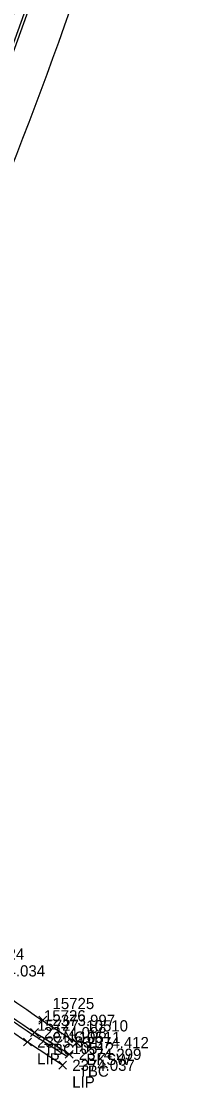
# Model space of a CAD drawing. Extents: x 2377639 to 2379738, y 729875 to 732734.
# Drawn here: x 2379386.2 to 2379415.8, y 731492.4 to 731682.9 of the extents above; entities that cross this region are included whole.
import ezdxf

# ---------------------------------------------------------------- set-up
doc = ezdxf.new("R2010")
doc.units = 0
for name, color, linetype in [('TOPO_CURBGTR_Back-of-Curb', 7, 'Continuous'), ('TOPO_CURBGTR_Face-of-Curb', 7, 'Continuous'), ('TOPO_CURBGTR_Lip-of-Gutter', 7, 'Continuous'), ('TOPO_DATA_Elevations', 7, 'Continuous'), ('TOPO_SW_Back', 7, 'Continuous')]:
    doc.layers.add(name, color=color, linetype=linetype)

msp = doc.modelspace()

# ---------------------------------------------------------------- linework, layer by layer
at = {"layer": 'TOPO_CURBGTR_Back-of-Curb'}
msp.add_line((2379394.68, 731498.32), (2379388.48, 731502.2), dxfattribs=at)
for centre, radius, start, end in [((2378662.49, 731941.17), 768.91, 331.02111, 346.13621), ((2379573.49, 731772.16), 327.27, 228.5195, 235.5764)]:
    msp.add_arc(centre, radius, start, end, dxfattribs=at)
at = {"layer": 'TOPO_CURBGTR_Face-of-Curb'}
msp.add_line((2379394.41, 731497.89), (2379388.21, 731501.79), dxfattribs=at)
for centre, radius, start, end in [((2378662.49, 731941.17), 768.41, 331.02301, 346.13621), ((2379573.49, 731772.16), 327.77, 228.5187, 235.5782)]:
    msp.add_arc(centre, radius, start, end, dxfattribs=at)
at = {"layer": 'TOPO_CURBGTR_Lip-of-Gutter'}
msp.add_line((2379393.52, 731496.36), (2379387.27, 731500.52), dxfattribs=at)
for centre, radius, start, end in [((2378660.28, 731941.91), 768.98, 331.079, 346.15858), ((2379533.4, 731722.21), 265.52, 227.8536, 236.6085)]:
    msp.add_arc(centre, radius, start, end, dxfattribs=at)
at = {"layer": 'TOPO_DATA_Elevations'}
for p, q in [((2379389.3, 731503.69), (2379390.71, 731505.11)), ((2379389.3, 731505.11), (2379390.71, 731503.69)), ((2379387.78, 731501.5), (2379389.19, 731502.91)), ((2379387.78, 731502.91), (2379389.19, 731501.5)), ((2379386.56, 731499.81), (2379387.98, 731501.23)), ((2379386.56, 731501.23), (2379387.98, 731499.81)), ((2379395.31, 731499.7), (2379396.73, 731501.11)), ((2379395.31, 731501.11), (2379396.73, 731499.7)), ((2379393.97, 731497.61), (2379395.39, 731499.03)), ((2379393.97, 731499.03), (2379395.39, 731497.61)), ((2379392.82, 731495.65), (2379394.23, 731497.07)), ((2379392.82, 731497.07), (2379394.23, 731495.65))]:
    msp.add_line(p, q, dxfattribs=at)
at = {"layer": 'TOPO_SW_Back'}
for centre, radius, start, end in [((2378662.28, 731941.23), 776.12, 331.69622, 346.13523), ((2379547.13, 731738.03), 281.6, 230.599, 237.5464)]:
    msp.add_arc(centre, radius, start, end, dxfattribs=at)

# ---------------------------------------------------------------- texts
at = {"layer": 'TOPO_DATA_Elevations'}
for s, p in [('15724', (2379379.24, 731515.23)), ('2374.034', (2379379.24, 731512.23)), ('15725', (2379391.71, 731506.4)), ('15726', (2379390.19, 731504.2)), ('15727', (2379388.98, 731502.52)), ('2373.997', (2379391.71, 731503.4)), ('10510', (2379397.73, 731502.41)), ('2374.088', (2379390.19, 731501.2)), ('CNC', (2379391.71, 731500.4)), ('2373.831', (2379388.98, 731499.52)), ('10511', (2379396.39, 731500.32)), ('2374.412', (2379397.73, 731499.41)), ('TBC', (2379390.19, 731498.2)), ('10512', (2379395.23, 731498.36)), ('2374.299', (2379396.39, 731497.32)), ('LIP', (2379388.98, 731496.52)), ('2374.037', (2379395.23, 731495.36)), ('BKSW', (2379397.73, 731496.41)), ('TBC', (2379396.39, 731494.32)), ('LIP', (2379395.23, 731492.36))]:
    msp.add_text(s, height=2, dxfattribs=at).set_placement(p)

doc.saveas('drawing.dxf')
